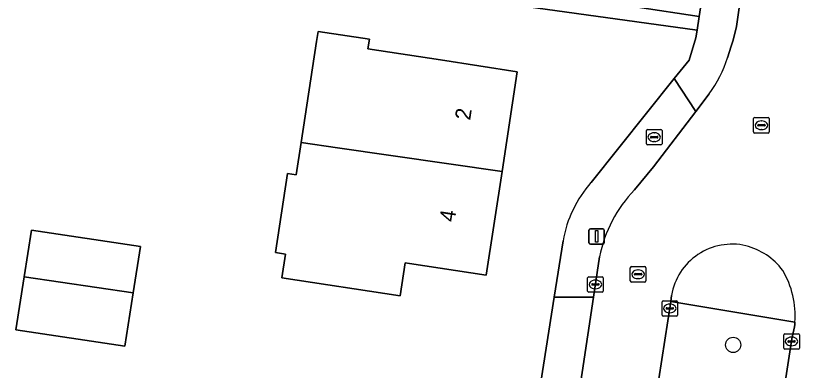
# Model space of a CAD drawing. Extents: x 161483 to 162250, y 379484 to 380833.
# Drawn here: x 161701.9 to 161752.7, y 380513.7 to 380536.5 of the extents above; entities that cross this region are included whole.
import ezdxf

# ---------------------------------------------------------------- set-up
doc = ezdxf.new("R2010")
doc.units = 0
for name, color, linetype in [('IMGEO_Boom', 7, 'Continuous'), ('IMGEO_Brandkraan', 7, 'Continuous'), ('IMGEO_Erf', 7, 'Continuous'), ('IMGEO_Groenvoorziening', 7, 'Continuous'), ('IMGEO_Kolk', 7, 'Continuous'), ('IMGEO_Lichtmast', 7, 'Continuous'), ('IMGEO_Pand', 7, 'Continuous'), ('IMGEO_Pand_nummerreeks', 7, 'Continuous'), ('IMGEO_Rijbaan_lokaal_open', 7, 'Continuous'), ('IMGEO_Rioolput', 7, 'Continuous'), ('IMGEO_Voetpad_open', 7, 'Continuous')]:
    doc.layers.add(name, color=color, linetype=linetype)

msp = doc.modelspace()

# ---------------------------------------------------------------- linework, layer by layer
at = {"layer": 'IMGEO_Boom'}
msp.add_circle((161748.017, 380515.355), 0.489, dxfattribs=at)
at = {"layer": 'IMGEO_Brandkraan'}
for p, q in [((161742.443, 380528.29), (161742.443, 380529.142)), ((161742.518, 380529.216), (161743.37, 380529.216)), ((161742.931, 380528.996), (161742.956, 380528.996)), ((161743.444, 380529.142), (161743.444, 380528.29)), ((161742.702, 380528.71), (161742.702, 380528.722)), ((161743.14, 380528.673), (161742.742, 380528.673)), ((161742.745, 380528.759), (161743.143, 380528.759)), ((161742.954, 380528.436), (161742.929, 380528.436)), ((161743.186, 380528.722), (161743.186, 380528.71)), ((161743.37, 380528.216), (161742.518, 380528.216))]:
    msp.add_line(p, q, dxfattribs=at)
for points in [[(161742.443, 380528.29), (161742.443, 380529.142)], [(161742.518, 380529.216), (161743.37, 380529.216)], [(161743.444, 380529.142), (161743.444, 380528.29)], [(161743.37, 380528.216), (161742.518, 380528.216)]]:
    msp.add_lwpolyline(points, dxfattribs=at)
for centre, radius, start, end in [((161742.52, 380529.14), 0.0765, 91.552, 178.448), ((161742.52, 380529.14), 0.0765, 91.552, 178.448), ((161743.368, 380529.14), 0.0765, 1.552, 88.448), ((161743.368, 380529.14), 0.0765, 1.552, 88.448), ((161742.52, 380528.292), 0.0765, 181.552, 268.448), ((161742.52, 380528.292), 0.0765, 181.552, 268.448), ((161742.742, 380528.719), 0.0403, 85.8775, 175.7526), ((161742.739, 380528.709), 0.0366, 178.938, 274.7102), ((161743.143, 380528.716), 0.043, 264.8664, 352.4533), ((161743.147, 380528.721), 0.0386, 1.7309, 96.639), ((161743.368, 380528.292), 0.0765, 271.552, 358.448), ((161743.368, 380528.292), 0.0765, 271.552, 358.448)]:
    msp.add_arc(centre, radius, start, end, dxfattribs=at)
for centre, major_axis, ratio, start_param, end_param in [((161742.93, 380528.716), (-0.387, 0.002), 0.722429, 4.712389, 7.853982), ((161742.955, 380528.716), (-0.39, 0.002), 0.717154, 1.570796, 4.712389)]:
    msp.add_ellipse(centre, major_axis=major_axis, ratio=ratio, start_param=start_param, end_param=end_param, dxfattribs=at)
at = {"layer": 'IMGEO_Erf'}
for points in [[(161741.873, 380537.079), (161745.831, 380536.484), (161746.294, 380539.566)], [(161738.881, 380525.8), (161744.227, 380532.481), (161745.182, 380533.675), (161745.623, 380535.1), (161745.697, 380535.59), (161726.943, 380538.221)], [(161735.486, 380511.867), (161736.513, 380518.426), (161737.082, 380522.056)]]:
    msp.add_lwpolyline(points, dxfattribs=at)
for points in [[(161721.34, 380535.521), (161724.636, 380535.02), (161724.54, 380534.389), (161729.2, 380533.68), (161734.143, 380532.928), (161733.167, 380526.516), (161732.152, 380519.848), (161727.209, 380520.601), (161726.945, 380520.641), (161726.622, 380518.521), (161719.012, 380519.679), (161719.242, 380521.195), (161718.609, 380521.291), (161719.383, 380526.381), (161719.938, 380526.297), (161720.254, 380528.377), (161721.24, 380534.864)], [(161701.915, 380516.314), (161702.453, 380519.739), (161702.923, 380522.727), (161709.925, 380521.688), (161709.455, 380518.7), (161708.917, 380515.275)]]:
    msp.add_lwpolyline(points, close=True, dxfattribs=at)
msp.add_arc((161744.709, 380520.695), 7.748, 138.7862, 169.885, dxfattribs=at)
at = {"layer": 'IMGEO_Groenvoorziening'}
msp.add_lwpolyline([(161751.798, 380515.754), (161751.954, 380516.523), (161751.97, 380516.665), (161751.983, 380516.808), (161744.013, 380518.15), (161743.247, 380513.169), (161751.194, 380511.852)], close=True, dxfattribs=at)
at = {"layer": 'IMGEO_Kolk'}
for p, q in [((161738.665, 380518.817), (161738.665, 380519.669)), ((161738.74, 380519.743), (161739.592, 380519.743)), ((161739.666, 380519.669), (161739.666, 380518.817)), ((161738.924, 380519.237), (161738.924, 380519.249)), ((161739.362, 380519.2), (161738.964, 380519.2)), ((161738.967, 380519.286), (161739.365, 380519.286)), ((161739.153, 380519.523), (161739.178, 380519.523)), ((161739.408, 380519.249), (161739.408, 380519.237)), ((161739.592, 380518.743), (161738.74, 380518.743)), ((161739.176, 380518.963), (161739.151, 380518.963)), ((161743.444, 380517.274), (161743.444, 380518.126)), ((161743.519, 380518.2), (161744.371, 380518.2)), ((161744.445, 380518.126), (161744.445, 380517.274)), ((161743.703, 380517.694), (161743.703, 380517.706)), ((161744.141, 380517.657), (161743.743, 380517.657)), ((161743.746, 380517.743), (161744.144, 380517.743)), ((161743.932, 380517.98), (161743.957, 380517.98)), ((161744.187, 380517.706), (161744.187, 380517.694)), ((161744.371, 380517.2), (161743.519, 380517.2)), ((161743.955, 380517.42), (161743.93, 380517.42)), ((161751.344, 380516.077), (161752.196, 380516.077)), ((161751.269, 380515.151), (161751.269, 380516.003)), ((161751.528, 380515.571), (161751.528, 380515.583)), ((161751.571, 380515.62), (161751.969, 380515.62)), ((161751.757, 380515.857), (161751.782, 380515.857)), ((161752.012, 380515.583), (161752.012, 380515.571)), ((161752.27, 380516.003), (161752.27, 380515.151)), ((161752.196, 380515.077), (161751.344, 380515.077)), ((161751.966, 380515.534), (161751.568, 380515.534)), ((161751.78, 380515.297), (161751.755, 380515.297))]:
    msp.add_line(p, q, dxfattribs=at)
for points in [[(161738.665, 380518.817), (161738.665, 380519.669)], [(161738.74, 380519.743), (161739.592, 380519.743)], [(161739.666, 380519.669), (161739.666, 380518.817)], [(161739.592, 380518.743), (161738.74, 380518.743)], [(161743.444, 380517.274), (161743.444, 380518.126)], [(161743.519, 380518.2), (161744.371, 380518.2)], [(161744.445, 380518.126), (161744.445, 380517.274)], [(161744.371, 380517.2), (161743.519, 380517.2)], [(161751.344, 380516.077), (161752.196, 380516.077)], [(161751.269, 380515.151), (161751.269, 380516.003)], [(161752.27, 380516.003), (161752.27, 380515.151)], [(161752.196, 380515.077), (161751.344, 380515.077)]]:
    msp.add_lwpolyline(points, dxfattribs=at)
for centre, radius, start, end in [((161738.742, 380519.667), 0.0765, 91.552, 178.448), ((161738.742, 380519.667), 0.0765, 91.552, 178.448), ((161739.59, 380519.667), 0.0765, 1.552, 88.448), ((161739.59, 380519.667), 0.0765, 1.552, 88.448), ((161738.964, 380519.246), 0.0403, 85.8775, 175.7526), ((161738.961, 380519.236), 0.0366, 178.938, 274.7102), ((161739.365, 380519.243), 0.043, 264.8664, 352.4533), ((161739.369, 380519.248), 0.0386, 1.7309, 96.639), ((161738.742, 380518.819), 0.0765, 181.552, 268.448), ((161738.742, 380518.819), 0.0765, 181.552, 268.448), ((161739.59, 380518.819), 0.0765, 271.552, 358.448), ((161739.59, 380518.819), 0.0765, 271.552, 358.448), ((161743.521, 380518.124), 0.0765, 91.552, 178.448), ((161743.521, 380518.124), 0.0765, 91.552, 178.448), ((161744.369, 380518.124), 0.0765, 1.552, 88.448), ((161744.369, 380518.124), 0.0765, 1.552, 88.448), ((161743.743, 380517.703), 0.0403, 85.8775, 175.7526), ((161743.74, 380517.693), 0.0366, 178.938, 274.7102), ((161744.144, 380517.7), 0.043, 264.8664, 352.4533), ((161744.148, 380517.705), 0.0386, 1.7309, 96.639), ((161743.521, 380517.276), 0.0765, 181.552, 268.448), ((161743.521, 380517.276), 0.0765, 181.552, 268.448), ((161744.369, 380517.276), 0.0765, 271.552, 358.448), ((161744.369, 380517.276), 0.0765, 271.552, 358.448), ((161751.346, 380516.001), 0.0765, 91.552, 178.448), ((161751.346, 380516.001), 0.0765, 91.552, 178.448), ((161752.194, 380516.001), 0.0765, 1.552, 88.448), ((161752.194, 380516.001), 0.0765, 1.552, 88.448), ((161751.568, 380515.58), 0.0403, 85.8775, 175.7526), ((161751.565, 380515.57), 0.0366, 178.938, 274.7102), ((161751.969, 380515.577), 0.043, 264.8664, 352.4533), ((161751.973, 380515.582), 0.0386, 1.7309, 96.639), ((161751.346, 380515.153), 0.0765, 181.552, 268.448), ((161751.346, 380515.153), 0.0765, 181.552, 268.448), ((161752.194, 380515.153), 0.0765, 271.552, 358.448), ((161752.194, 380515.153), 0.0765, 271.552, 358.448)]:
    msp.add_arc(centre, radius, start, end, dxfattribs=at)
for centre, major_axis, ratio, start_param, end_param in [((161739.152, 380519.243), (-0.387, 0.002), 0.722429, 4.712389, 7.853982), ((161739.177, 380519.243), (-0.39, 0.002), 0.717154, 1.570796, 4.712389), ((161743.931, 380517.7), (-0.387, 0.002), 0.722429, 4.712389, 7.853982), ((161743.956, 380517.7), (-0.39, 0.002), 0.717154, 1.570796, 4.712389), ((161751.756, 380515.577), (-0.387, 0.002), 0.722429, 4.712389, 7.853982), ((161751.781, 380515.577), (-0.39, 0.002), 0.717154, 1.570796, 4.712389)]:
    msp.add_ellipse(centre, major_axis=major_axis, ratio=ratio, start_param=start_param, end_param=end_param, dxfattribs=at)
at = {"layer": 'IMGEO_Lichtmast'}
for p, q in [((161738.745, 380521.928), (161738.745, 380522.728)), ((161738.745, 380522.728), (161738.745, 380521.928)), ((161738.845, 380522.828), (161739.635, 380522.828)), ((161739.635, 380522.828), (161738.845, 380522.828)), ((161739.735, 380522.728), (161739.735, 380521.928)), ((161739.735, 380521.928), (161739.735, 380522.728)), ((161739.635, 380521.828), (161738.845, 380521.828)), ((161738.845, 380521.828), (161739.635, 380521.828))]:
    msp.add_line(p, q, dxfattribs=at)
msp.add_lwpolyline([(161739.165, 380522.703), (161739.315, 380522.703), (161739.315, 380521.953), (161739.165, 380521.953), (161739.165, 380522.703)], dxfattribs=at)
for centre, start, end in [((161738.845, 380522.728), 90, 180), ((161738.845, 380522.728), 90, 180), ((161739.635, 380522.728), 0, 90), ((161739.635, 380522.728), 360, 90), ((161738.845, 380521.928), 180, 270), ((161738.845, 380521.928), 180, 270), ((161739.635, 380521.928), 270, 0), ((161739.635, 380521.928), 270, 0)]:
    msp.add_arc(centre, 0.1, start, end, dxfattribs=at)
at = {"layer": 'IMGEO_Pand'}
for points in [[(161733.167, 380526.516), (161734.143, 380532.928), (161729.2, 380533.68), (161724.54, 380534.389), (161724.636, 380535.02), (161721.34, 380535.521), (161721.24, 380534.864), (161720.254, 380528.377), (161722.588, 380528.04)], [(161733.167, 380526.516), (161722.588, 380528.04), (161720.254, 380528.377), (161719.938, 380526.297), (161719.383, 380526.381), (161718.609, 380521.291), (161719.242, 380521.195), (161719.012, 380519.679), (161726.622, 380518.521), (161726.945, 380520.641), (161727.209, 380520.601), (161732.152, 380519.848)], [(161702.453, 380519.739), (161709.455, 380518.7), (161709.925, 380521.688), (161702.923, 380522.727)], [(161702.453, 380519.739), (161701.915, 380516.314), (161708.917, 380515.275), (161709.455, 380518.7)]]:
    msp.add_lwpolyline(points, close=True, dxfattribs=at)
at = {"layer": 'IMGEO_Rijbaan_lokaal_open'}
for points in [[(161753.363, 380536.499), (161753.467, 380537.247), (161753.9, 380540.172), (161755.535, 380550.773), (161757.034, 380560.392), (161757.402, 380562.904), (161752.625, 380563.589), (161752.161, 380560.866), (161751.484, 380556.751), (161749.641, 380545.022), (161748.852, 380540.104), (161748.652, 380538.854), (161748.238, 380535.839), (161748.011, 380534.961), (161747.898, 380534.562), (161747.662, 380533.825)], [(161746.474, 380531.506), (161745.615, 380530.377), (161742.898, 380526.807), (161741.677, 380525.328)], [(161739.434, 380521.028), (161739.045, 380518.432), (161737.956, 380511.156), (161737.863, 380510.556), (161736.234, 380500), (161735.469, 380495.044), (161735.406, 380494.637), (161734.457, 380488.318), (161733.623, 380482.759), (161732.522, 380475.779), (161731.907, 380471.88), (161731.699, 380470.562), (161729.579, 380456.467), (161728.874, 380451.915)], [(161733.427, 380448.661), (161733.536, 380449.72), (161734.23, 380454.128), (161734.359, 380454.949), (161734.535, 380456.068), (161735.018, 380459.271), (161735.441, 380462.069), (161736.99, 380472.333), (161737.2, 380473.726), (161737.36, 380474.784), (161737.621, 380476.484), (161737.808, 380477.707), (161741.225, 380500), (161741.342, 380500.764), (161741.742, 380503.373), (161741.775, 380503.591), (161743.044, 380511.848), (161743.247, 380513.169), (161744.013, 380518.15), (161744.054, 380518.542)], [(161751.983, 380516.808), (161751.97, 380516.665), (161751.954, 380516.523), (161751.798, 380515.754), (161751.194, 380511.852), (161750.95, 380510.274), (161750.755, 380509.012), (161750.302, 380506.085), (161749.564, 380501.311), (161749.364, 380500), (161746.655, 380482.196), (161745.711, 380476.014), (161744.957, 380471.08), (161744.753, 380469.744), (161744.338, 380467.025), (161744.263, 380466.534), (161742.327, 380453.656), (161742.204, 380452.837), (161741.522, 380448.297)]]:
    msp.add_lwpolyline(points, dxfattribs=at)
for centre, radius, start, end in [((161739.723, 380536.429), 8.355, 323.9041, 341.8447), ((161747.824, 380519.386), 8.549, 135.9749, 168.9295), ((161747.953, 380517.879), 3.955, 77.1122, 170.3453), ((161747.739, 380517.537), 4.338, 37.0095, 75.365), ((161746.296, 380517.241), 5.704, 355.6477, 30.6421)]:
    msp.add_arc(centre, radius, start, end, dxfattribs=at)
at = {"layer": 'IMGEO_Rioolput'}
for p, q in [((161749.333, 380529.057), (161749.333, 380529.909)), ((161749.408, 380529.983), (161750.26, 380529.983)), ((161750.334, 380529.909), (161750.334, 380529.057)), ((161749.592, 380529.477), (161749.592, 380529.489)), ((161750.03, 380529.44), (161749.632, 380529.44)), ((161749.635, 380529.526), (161750.033, 380529.526)), ((161749.821, 380529.763), (161749.846, 380529.763)), ((161750.076, 380529.489), (161750.076, 380529.477)), ((161750.26, 380528.983), (161749.408, 380528.983)), ((161749.844, 380529.203), (161749.819, 380529.203)), ((161741.407, 380519.471), (161741.407, 380520.323)), ((161741.482, 380520.397), (161742.334, 380520.397)), ((161741.895, 380520.177), (161741.92, 380520.177)), ((161742.408, 380520.323), (161742.408, 380519.471)), ((161741.666, 380519.891), (161741.666, 380519.903)), ((161742.104, 380519.854), (161741.706, 380519.854)), ((161741.709, 380519.94), (161742.107, 380519.94)), ((161742.15, 380519.903), (161742.15, 380519.891)), ((161742.334, 380519.397), (161741.482, 380519.397)), ((161741.918, 380519.617), (161741.893, 380519.617))]:
    msp.add_line(p, q, dxfattribs=at)
for points in [[(161749.333, 380529.057), (161749.333, 380529.909)], [(161749.408, 380529.983), (161750.26, 380529.983)], [(161750.334, 380529.909), (161750.334, 380529.057)], [(161750.26, 380528.983), (161749.408, 380528.983)], [(161741.407, 380519.471), (161741.407, 380520.323)], [(161741.482, 380520.397), (161742.334, 380520.397)], [(161742.408, 380520.323), (161742.408, 380519.471)], [(161742.334, 380519.397), (161741.482, 380519.397)]]:
    msp.add_lwpolyline(points, dxfattribs=at)
for centre, radius, start, end in [((161749.41, 380529.907), 0.0765, 91.552, 178.448), ((161749.41, 380529.907), 0.0765, 91.552, 178.448), ((161750.258, 380529.907), 0.0765, 1.552, 88.448), ((161750.258, 380529.907), 0.0765, 1.552, 88.448), ((161749.632, 380529.486), 0.0403, 85.8775, 175.7526), ((161749.629, 380529.476), 0.0366, 178.938, 274.7102), ((161750.033, 380529.483), 0.043, 264.8664, 352.4533), ((161750.037, 380529.488), 0.0386, 1.7309, 96.639), ((161749.41, 380529.059), 0.0765, 181.552, 268.448), ((161749.41, 380529.059), 0.0765, 181.552, 268.448), ((161750.258, 380529.059), 0.0765, 271.552, 358.448), ((161750.258, 380529.059), 0.0765, 271.552, 358.448), ((161741.484, 380520.321), 0.0765, 91.552, 178.448), ((161741.484, 380520.321), 0.0765, 91.552, 178.448), ((161742.332, 380520.321), 0.0765, 1.552, 88.448), ((161742.332, 380520.321), 0.0765, 1.552, 88.448), ((161741.706, 380519.9), 0.0403, 85.8775, 175.7526), ((161741.703, 380519.89), 0.0366, 178.938, 274.7102), ((161742.107, 380519.897), 0.043, 264.8664, 352.4533), ((161742.111, 380519.902), 0.0386, 1.7309, 96.639), ((161741.484, 380519.473), 0.0765, 181.552, 268.448), ((161741.484, 380519.473), 0.0765, 181.552, 268.448), ((161742.332, 380519.473), 0.0765, 271.552, 358.448), ((161742.332, 380519.473), 0.0765, 271.552, 358.448)]:
    msp.add_arc(centre, radius, start, end, dxfattribs=at)
for centre, major_axis, ratio, start_param, end_param in [((161749.82, 380529.483), (-0.387, 0.002), 0.722429, 4.712389, 7.853982), ((161749.845, 380529.483), (-0.39, 0.002), 0.717154, 1.570796, 4.712389), ((161741.894, 380519.897), (-0.387, 0.002), 0.722429, 4.712389, 7.853982), ((161741.919, 380519.897), (-0.39, 0.002), 0.717154, 1.570796, 4.712389)]:
    msp.add_ellipse(centre, major_axis=major_axis, ratio=ratio, start_param=start_param, end_param=end_param, dxfattribs=at)
at = {"layer": 'IMGEO_Voetpad_open'}
for points in [[(161727.171, 380539.211), (161723.987, 380539.723), (161721.344, 380540.149), (161715.324, 380541.118), (161715.301, 380540.977), (161712.117, 380541.489), (161711.977, 380540.616), (161719.463, 380539.413), (161726.943, 380538.221), (161745.697, 380535.59), (161745.831, 380536.484), (161741.873, 380537.079), (161735.863, 380537.994), (161733.33, 380538.38)], [(161737.863, 380510.556), (161737.956, 380511.156), (161739.045, 380518.432), (161736.513, 380518.426), (161735.486, 380511.867)]]:
    msp.add_lwpolyline(points, close=True, dxfattribs=at)
for points in [[(161748.238, 380535.839), (161748.652, 380538.854), (161748.852, 380540.104), (161746.294, 380539.566), (161745.831, 380536.484), (161745.697, 380535.59), (161745.623, 380535.1), (161745.182, 380533.675), (161744.227, 380532.481), (161745.615, 380530.377), (161746.474, 380531.506)], [(161747.662, 380533.825), (161747.898, 380534.562), (161748.011, 380534.961), (161748.238, 380535.839)], [(161741.677, 380525.328), (161742.898, 380526.807), (161745.615, 380530.377), (161744.227, 380532.481), (161738.881, 380525.8)], [(161737.082, 380522.056), (161736.513, 380518.426), (161739.045, 380518.432), (161739.434, 380521.028)], [(161744.054, 380518.542), (161744.013, 380518.15), (161751.983, 380516.808)]]:
    msp.add_lwpolyline(points, dxfattribs=at)
for centre, radius, start, end in [((161739.723, 380536.429), 8.355, 323.9041, 341.8447), ((161744.709, 380520.695), 7.748, 138.7862, 169.885), ((161747.824, 380519.386), 8.549, 135.9749, 168.9295), ((161747.953, 380517.879), 3.955, 77.1122, 170.3453), ((161747.739, 380517.537), 4.338, 37.0095, 75.365), ((161746.296, 380517.241), 5.704, 355.6477, 30.6421)]:
    msp.add_arc(centre, radius, start, end, dxfattribs=at)

# ---------------------------------------------------------------- texts
at = {"layer": 'IMGEO_Pand_nummerreeks'}
for s, rotation, p in [('2', 81.345, (161731.112, 380529.763)), ('4', 81.3428, (161730.117, 380523.224))]:
    msp.add_text(s, height=1, rotation=rotation, dxfattribs=at).set_placement(p)

doc.saveas('drawing.dxf')
